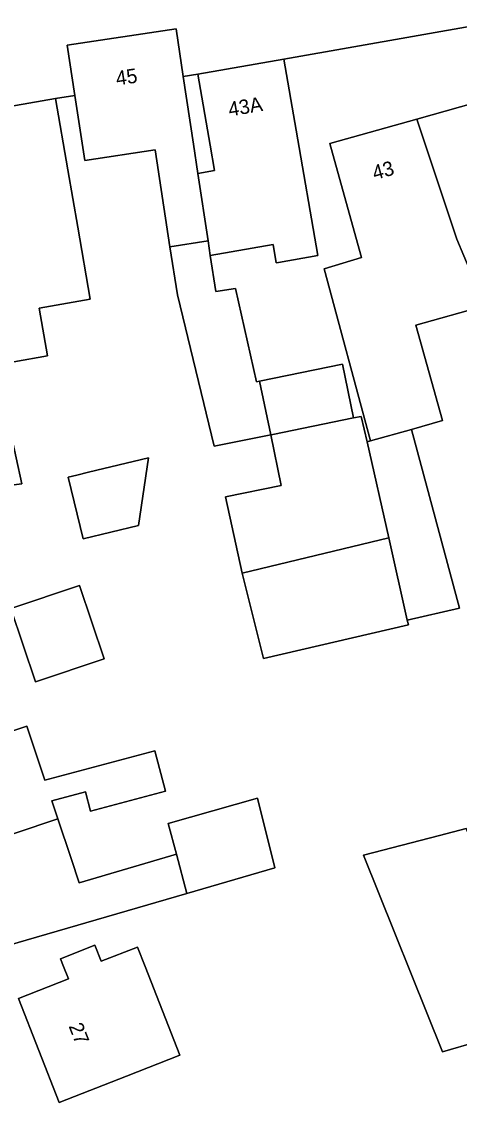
# Model space of a CAD drawing. Extents: x 159371 to 159986, y 382987 to 383597.
# Drawn here: x 159741.4 to 159771.8, y 383240.6 to 383315.4 of the extents above; entities that cross this region are included whole.
import ezdxf

# ---------------------------------------------------------------- set-up
doc = ezdxf.new("R2010")
doc.units = 0
for name, color, linetype in [('IMGEO_Erf', 7, 'Continuous'), ('IMGEO_Pand', 7, 'Continuous'), ('IMGEO_Pand_nummerreeks', 7, 'Continuous'), ('IMGEO_Voetpad_open', 7, 'Continuous')]:
    doc.layers.add(name, color=color, linetype=linetype)

msp = doc.modelspace()

# ---------------------------------------------------------------- linework, layer by layer
at = {"layer": 'IMGEO_Erf'}
for points in [[(159777.824, 383316.009), (159759.602, 383312.804), (159760.458, 383307.878), (159761.964, 383299.206), (159759.231, 383298.731), (159759.077, 383298.704), (159758.858, 383299.965), (159754.504, 383299.209), (159754.881, 383296.713), (159756.248, 383296.919), (159757.71, 383290.462), (159757.926, 383290.507), (159763.655, 383291.692), (159764.426, 383287.965), (159764.967, 383288.075), (159765.364, 383286.319), (159765.596, 383286.384), (159762.384, 383298.291), (159764.992, 383299.065), (159764.13, 383302.147), (159762.783, 383306.962), (159768.824, 383308.652), (159774.865, 383310.341)], [(159773.526, 383295.729), (159768.748, 383294.392), (159770.596, 383287.782), (159768.443, 383287.18), (159771.761, 383274.803), (159768.153, 383273.972), (159768.227, 383273.641), (159758.189, 383271.329), (159756.721, 383277.228), (159755.551, 383282.503), (159759.417, 383283.304), (159758.693, 383286.8), (159754.783, 383286.005), (159752.225, 383296.488), (159751.696, 383299.814), (159750.683, 383306.52), (159745.806, 383305.784), (159745.126, 383310.289), (159743.784, 383310.073), (159744.636, 383305.147), (159745.324, 383301.168), (159746.187, 383296.179), (159742.659, 383295.569), (159743.232, 383292.258), (159740.893, 383291.854)], [(159740.284, 383288.808), (159741.444, 383283.402), (159736.557, 383282.784)], [(159740.025, 383266.04), (159741.795, 383266.635), (159743.051, 383262.901), (159750.66, 383264.941), (159751.409, 383262.148), (159746.219, 383260.757), (159745.86, 383262.098), (159743.531, 383261.474), (159743.947, 383260.236), (159744.875, 383257.477), (159745.418, 383255.786), (159752.156, 383257.787), (159751.589, 383259.913), (159757.778, 383261.644), (159758.985, 383256.834), (159752.884, 383255.064), (159734.178, 383249.639)]]:
    msp.add_lwpolyline(points, dxfattribs=at)
for points in [[(159753.641, 383311.768), (159752.634, 383311.598), (159753.34, 383306.921), (159753.647, 383304.885), (159754.801, 383305.085), (159754.496, 383306.842)], [(159749.523, 383280.533), (159745.706, 383279.606), (159744.671, 383283.869), (159745.267, 383284.014), (159746.078, 383284.211), (159750.234, 383285.219)], [(159747.16, 383271.296), (159742.405, 383269.697), (159740.696, 383274.778), (159745.451, 383276.377)], [(159777.716, 383246.18), (159770.585, 383244.102), (159765.113, 383257.707), (159770.387, 383259.068), (159772.236, 383259.545)], [(159752.391, 383243.865), (159748.699, 383242.422), (159744.042, 383240.602), (159741.225, 383247.79), (159744.676, 383249.142), (159744.342, 383250), (159744.129, 383250.542), (159746.505, 383251.472), (159746.938, 383250.368), (159749.457, 383251.355), (159749.987, 383250.002)]]:
    msp.add_lwpolyline(points, close=True, dxfattribs=at)
at = {"layer": 'IMGEO_Pand'}
for points in [[(159752.634, 383311.598), (159752.135, 383314.902), (159744.601, 383313.764), (159745.126, 383310.289), (159745.806, 383305.784), (159750.683, 383306.52), (159751.696, 383299.814), (159754.352, 383300.215), (159753.647, 383304.885), (159753.34, 383306.921)], [(159760.458, 383307.878), (159759.602, 383312.804), (159753.641, 383311.768), (159754.496, 383306.842), (159754.801, 383305.085), (159753.647, 383304.885), (159754.352, 383300.215), (159754.504, 383299.209), (159758.858, 383299.965), (159759.077, 383298.704), (159759.231, 383298.731), (159761.964, 383299.206)], [(159745.324, 383301.168), (159744.636, 383305.147), (159743.784, 383310.073), (159736.366, 383308.786), (159738.808, 383294.721), (159739.341, 383294.813), (159739.63, 383294.863), (159740.048, 383292.439), (159740.893, 383291.854), (159743.232, 383292.258), (159742.659, 383295.569), (159746.187, 383296.179)], [(159778.148, 383302.464), (159778.084, 383302.695), (159777.082, 383302.415), (159776.212, 383305.526), (159774.865, 383310.341), (159768.824, 383308.652), (159771.582, 383300.342), (159773.526, 383295.729), (159779.301, 383297.345), (159780.227, 383294.031), (159782.521, 383291.042), (159783.743, 383291.449), (159784.507, 383289.922), (159785.925, 383290.528), (159783.839, 383295.041), (159780.148, 383303.024)], [(159771.582, 383300.342), (159768.824, 383308.652), (159762.783, 383306.962), (159764.13, 383302.147), (159764.992, 383299.065), (159762.384, 383298.291), (159765.596, 383286.384), (159768.443, 383287.18), (159770.596, 383287.782), (159768.748, 383294.392), (159773.526, 383295.729)], [(159756.248, 383296.919), (159754.881, 383296.713), (159754.504, 383299.209), (159754.352, 383300.215), (159751.696, 383299.814), (159752.225, 383296.488), (159754.783, 383286.005), (159758.693, 383286.8), (159757.926, 383290.507), (159757.71, 383290.462)], [(159764.426, 383287.965), (159763.655, 383291.692), (159757.926, 383290.507), (159758.693, 383286.8), (159758.843, 383286.83)], [(159735.129, 383286.561), (159736.412, 383283.168), (159736.557, 383282.784), (159741.444, 383283.402), (159740.284, 383288.808)], [(159765.364, 383286.319), (159764.967, 383288.075), (159764.426, 383287.965), (159758.843, 383286.83), (159758.693, 383286.8), (159759.417, 383283.304), (159755.551, 383282.503), (159756.721, 383277.228), (159766.867, 383279.664)], [(159768.443, 383287.18), (159765.596, 383286.384), (159765.364, 383286.319), (159766.867, 383279.664), (159768.153, 383273.972), (159771.761, 383274.803)], [(159744.671, 383283.869), (159745.706, 383279.606), (159749.523, 383280.533), (159750.234, 383285.219), (159746.078, 383284.211), (159745.267, 383284.014)], [(159768.153, 383273.972), (159766.867, 383279.664), (159756.721, 383277.228), (159758.189, 383271.329), (159768.227, 383273.641)], [(159740.696, 383274.778), (159742.405, 383269.697), (159747.16, 383271.296), (159745.451, 383276.377)], [(159740.025, 383266.04), (159737.433, 383265.168), (159737.321, 383265.5), (159734.445, 383264.533), (159729.705, 383262.938), (159731.97, 383256.207), (159743.947, 383260.236), (159743.531, 383261.474), (159745.86, 383262.098), (159746.219, 383260.757), (159751.409, 383262.148), (159750.66, 383264.941), (159743.051, 383262.901), (159741.795, 383266.635)], [(159757.778, 383261.644), (159751.589, 383259.913), (159752.156, 383257.787), (159752.884, 383255.064), (159758.985, 383256.834)], [(159752.156, 383257.787), (159745.418, 383255.786), (159744.875, 383257.477), (159743.947, 383260.236), (159731.97, 383256.207), (159734.059, 383249.995), (159734.178, 383249.639), (159752.884, 383255.064)], [(159770.387, 383259.068), (159765.113, 383257.707), (159770.585, 383244.102), (159777.716, 383246.18), (159772.236, 383259.545)], [(159748.699, 383242.422), (159752.391, 383243.865), (159749.987, 383250.002), (159749.457, 383251.355), (159746.938, 383250.368), (159746.505, 383251.472), (159744.129, 383250.542), (159744.342, 383250), (159744.676, 383249.142), (159741.225, 383247.79), (159744.042, 383240.602)]]:
    msp.add_lwpolyline(points, close=True, dxfattribs=at)
at = {"layer": 'IMGEO_Voetpad_open'}
msp.add_lwpolyline([(159711.06, 383311.599), (159716.588, 383301.853), (159717.345, 383303.53), (159726.307, 383306.921), (159728.951, 383307.5), (159736.366, 383308.786), (159743.784, 383310.073), (159745.126, 383310.289), (159744.601, 383313.764), (159752.135, 383314.902), (159752.634, 383311.598), (159753.641, 383311.768), (159759.602, 383312.804), (159777.824, 383316.009)], dxfattribs=at)

# ---------------------------------------------------------------- texts
at = {"layer": 'IMGEO_Pand_nummerreeks'}
for s, rotation, p in [('45', 8.58864, (159748.041, 383310.967)), ('43A', 9.8606, (159755.846, 383308.822)), ('43', 15.63029, (159765.892, 383304.426)), ('27', 291.40037, (159744.678, 383245.885))]:
    msp.add_text(s, height=1, rotation=rotation, dxfattribs=at).set_placement(p)

doc.saveas('drawing.dxf')
